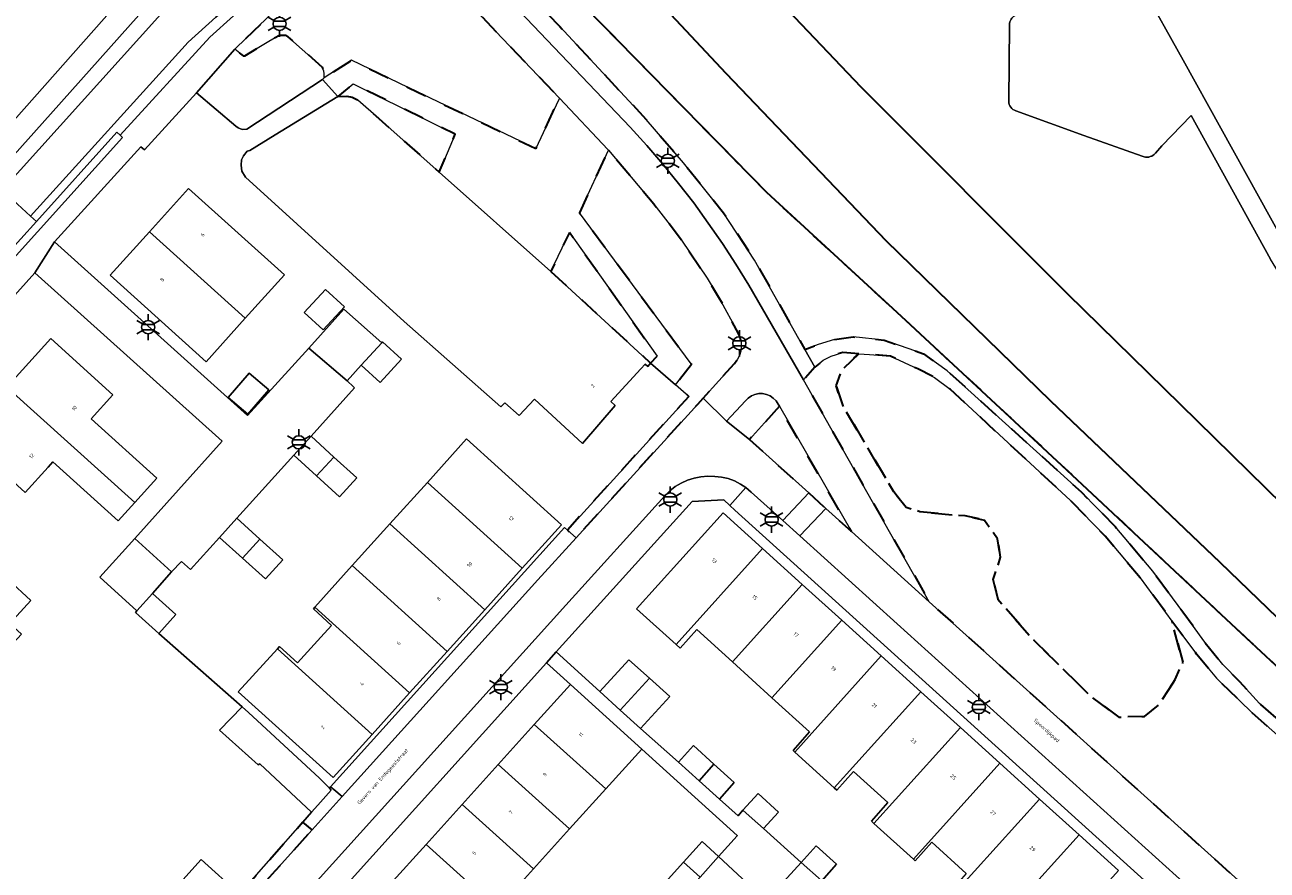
# Model space of a CAD drawing. Extents: x 105780 to 185197, y 477999 to 525027.
# Tile 422 of 562: x 108067 to 108187, y 479766 to 479848. Entities that reach past the tile are written whole.
import ezdxf
from ezdxf.enums import TextEntityAlignment as Align

# ---------------------------------------------------------------- set-up
doc = ezdxf.new("R2010")
doc.units = 0
doc.linetypes.add('XX-HIDDEN', pattern=[4, 2, -2])
for name, color, linetype, lineweight in [('B-GV-GR-MATERIAALGRENS-G', 252, 'XX-HIDDEN', 35), ('B-RO-IE-MEUBILAIR_WEGMEUBILAIR-S', 252, 'Continuous', 25), ('B-WE-GW-WATERGANG_SLOOT_INSTEEK-G', 252, 'Continuous', 30), ('B-XX-KG-KADASTRAAL_BEBOUWING-G', 252, 'Continuous', 20), ('B1-WE-OG-BEBOUWING-T18', 7, 'Continuous', 18), ('B1-WE-OG-TERREIN_ERF-GV', 252, 'Continuous', 18), ('B1-WE-OG-TOPOGRAFIE-T18', 10, 'Continuous', 18), ('B1-WE-VH-VERHARDING_ASFALT-GV', 252, 'Continuous', 18), ('B1-WE-VH-VERHARDING_BEDRIJFSVLOERPLAAT-GV', 252, 'Continuous', 18), ('B1-WE-VH-VERHARDING_BETONSTRAATSTEEN-GV', 252, 'Continuous', 18), ('B1-WE-VH-VERHARDING_HALFVERHARDING_SCHELP-GV', 252, 'Continuous', 18), ('B1-WE-VH-VERHARDING_STRAATBAKSTEEN-GV', 252, 'Continuous', 18), ('B1-WE-VH-VERHARDING_TEGEL-GV', 252, 'Continuous', 18)]:
    doc.layers.add(name, color=color, linetype=linetype, lineweight=lineweight)
doc.styles.add('NLCS-ISO', font='NLCS-ISO.ttf')
doc.styles.add('NLCS-ISO-M200-T18', font='NLCS-ISO.ttf', dxfattribs={"height": 0.36})

# ---------------------------------------------------------------- blocks, each defined once
blk = doc.blocks.new('B-SIE-WEG_LICHTMAST-SO')
at = {"ltscale": 0.1}
for p, q in [((0, 1.27), (0, 2.53)), ((-1.1, 0.63), (-2.19, 1.27)), ((1.1, 0.63), (2.19, 1.27)), ((-1.1, -0.63), (-2.19, -1.27)), ((0, -1.27), (0, -2.53)), ((1.1, -0.63), (2.19, -1.27))]:
    blk.add_line(p, q, dxfattribs=at)
at = {"flags": 128}
for points in [[(-1.16, 0.5), (1.16, 0.5)], [(-1.16, -0.5), (1.16, -0.5)]]:
    blk.add_lwpolyline(points, dxfattribs=at)
at = {"ltscale": 0.1}
blk.add_circle((0, 0), 1.27, dxfattribs=at)
at = {"style": 'NLCS-ISO'}
blk.add_attdef('TYPE', text='', height=1.8, dxfattribs=at).set_placement((0, 2.53), align=Align.BOTTOM_CENTER)

msp = doc.modelspace()

# ---------------------------------------------------------------- linework, layer by layer
at = {"layer": 'B-GV-GR-MATERIAALGRENS-G', "flags": 128}
for points in [[(108114.079, 479865.818), (108107.907, 479860.286), (108107.236, 479859.64), (108118.655, 479847.827), (108126.996, 479838.85), (108130.607, 479834.668), (108134.482, 479829.819), (108137.462, 479825.265), (108142.327, 479816.63), (108143.599, 479817.11), (108145.202, 479817.602), (108146.992, 479817.846), (108149.996, 479817.529), (108153.787, 479816.204), (108156.085, 479814.569), (108169.026, 479802.889), (108172.299, 479799.53), (108175.926, 479795.242), (108178.842, 479791.305), (108180.959, 479788.37), (108182.693, 479786.217), (108184.304, 479784.595), (108186.235, 479782.45), (108197.928, 479772.213), (108209.854, 479761.453), (108214.046, 479757.681), (108218.643, 479753.349), (108223.495, 479748.631), (108230.024, 479743.004), (108234.611, 479739.059), (108238.867, 479736.321), (108243.747, 479733.206), (108254.868, 479724.345), (108262.88, 479717.588), (108270.358, 479710.728), (108278.801, 479702.983), (108283.495, 479698.309), (108298.938, 479683.096), (108306.417, 479676.457), (108311.316, 479672.593), (108314.567, 479669.876), (108318.425, 479666.695), (108320.887, 479669.297), (108323.459, 479672.373), (108324.599, 479674.298), (108324.683, 479674.77), (108323.093, 479676.235), (108319.979, 479672.734), (108318.402, 479671.734), (108317.347, 479671.486), (108316.362, 479671.68), (108296.909, 479688.463), (108284.431, 479699.198), (108275.109, 479707.301), (108247.47, 479731.539), (108219.604, 479756.564), (108184.99, 479788.765), (108167.125, 479805.471), (108151.632, 479819.849), (108138.615, 479831.811), (108121.117, 479849.692), (108119.607, 479851.352), (108118.145, 479853.21), (108115.291, 479856.657), (108114.565, 479858.19), (108113.912, 479859.81), (108113.514, 479861.275), (108113.437, 479862.944), (108113.514, 479864.69)], [(108101.677, 479858.681), (108100.243, 479857.398), (108090.492, 479848.738), (108087.258, 479845.644), (108088.071, 479844.988), (108088.231, 479845.002), (108091.574, 479846.993), (108092.155, 479846.978), (108092.393, 479846.837), (108095.703, 479843.896), (108095.881, 479843.508), (108095.9, 479843.284), (108095.884, 479842.848), (108098.547, 479844.556), (108104.025, 479841.933), (108116.343, 479836.033), (108117.993, 479839.558), (108118.635, 479840.91), (108116.58, 479843.064), (108109.035, 479850.971), (108102.705, 479857.603)], [(108097.204, 479841.057), (108098.088, 479841.089), (108098.596, 479840.987), (108099.167, 479840.713), (108101.169, 479838.936), (108107.02, 479833.745), (108108.561, 479837.414), (108098.708, 479842.282)], [(108130.415, 479827.177), (108129.098, 479828.939), (108127.727, 479830.66), (108123.346, 479835.887), (108120.549, 479829.834), (108131.34, 479815.251), (108131.39, 479815.184), (108129.834, 479813.229), (108131.117, 479812.112), (108119.392, 479799.2), (108120.225, 479798.455), (108131.979, 479811.362), (108132.512, 479811.948), (108135.54, 479815.297), (108135.801, 479815.652), (108135.999, 479816.046), (108136.13, 479816.467), (108136.189, 479816.904), (108136.175, 479817.345), (108136.088, 479817.777), (108135.931, 479818.189), (108134.031, 479821.659), (108132.883, 479823.535)], [(108117.792, 479824.149), (108127.434, 479815.319), (108128.052, 479815.981), (108119.579, 479827.941)], [(108147.534, 479816.228), (108145.986, 479816.34), (108144.863, 479816.005), (108144.104, 479815.59), (108143.306, 479814.935), (108142.196, 479813.695), (108147.889, 479803.631), (108154.347, 479792.271), (108184.503, 479765.1), (108203.587, 479747.999), (108204.621, 479750.411), (108207.018, 479755.501), (108208.554, 479759.276), (108208.729, 479760.223), (108208.414, 479760.845), (108207.695, 479761.614), (108196.824, 479771.585), (108185.499, 479781.589), (108182.083, 479784.889), (108180.148, 479787.234), (108177.787, 479790.409), (108178.82, 479786.451), (108178.103, 479784.773), (108176.501, 479782.308), (108175.116, 479781.199), (108172.649, 479781.134), (108170.069, 479783.037), (108164.463, 479788.534), (108160.957, 479792.54), (108160.519, 479794.432), (108161.205, 479796.582), (108160.937, 479798.35), (108159.684, 479800.168), (108157.811, 479800.565), (108153.436, 479800.965), (108152.107, 479801.414), (108150.909, 479802.891), (108145.989, 479811.21), (108145.346, 479813.14), (108145.907, 479814.651)], [(108147.534, 479816.228), (108145.907, 479814.651), (108145.346, 479813.14), (108145.989, 479811.21), (108150.909, 479802.891), (108152.107, 479801.414), (108153.436, 479800.965), (108157.811, 479800.565), (108159.684, 479800.168), (108160.937, 479798.35), (108161.205, 479796.582), (108160.519, 479794.432), (108160.957, 479792.54), (108164.463, 479788.534), (108170.069, 479783.037), (108172.649, 479781.134), (108175.116, 479781.199), (108176.501, 479782.308), (108178.103, 479784.773), (108178.82, 479786.451), (108177.787, 479790.409), (108174.726, 479794.592), (108171.332, 479798.607), (108167.991, 479802.051), (108156.351, 479812.793), (108154.862, 479813.927), (108153.239, 479814.753), (108150.594, 479815.987), (108148.578, 479816.163)], [(108139.862, 479811.149), (108136.977, 479807.947), (108142.708, 479802.802), (108144.344, 479801.296), (108146.829, 479799.054)], [(108094.733, 479770.249), (108093.841, 479770.996), (108087.727, 479764.038), (108085.877, 479761.982), (108083.501, 479759.342), (108081.216, 479756.803), (108078.942, 479754.276), (108078.897, 479754.226), (108072.541, 479746.688), (108073.092, 479746.201), (108075.509, 479748.907), (108075.896, 479749.342), (108091.21, 479766.346)]]:
    msp.add_lwpolyline(points, close=True, dxfattribs=at)
at = {"layer": 'B-WE-GW-WATERGANG_SLOOT_INSTEEK-G', "flags": 128}
for points in [[(108189.15, 479933.113), (108186.196, 479931.091), (108183.468, 479927.927), (108182.295, 479926.748), (108150.897, 479899.566), (108125.557, 479876.747), (108114.767, 479866.633), (108114.079, 479865.818), (108113.514, 479864.69), (108113.437, 479862.944), (108113.514, 479861.275), (108113.912, 479859.81), (108114.565, 479858.19), (108115.291, 479856.657), (108118.145, 479853.21), (108119.607, 479851.352), (108121.117, 479849.692), (108138.615, 479831.811), (108151.632, 479819.849), (108167.125, 479805.471), (108184.99, 479788.765), (108219.604, 479756.564)], [(108202.65, 479776.569), (108182.439, 479796.056), (108166.066, 479811.68), (108150.176, 479827.136), (108134.725, 479843.29), (108125.016, 479853.679), (108123.922, 479855.375), (108123.234, 479856.637), (108122.826, 479858.26), (108122.675, 479858.861), (108122.367, 479861.171), (108122.43, 479863.464), (108122.888, 479865.662), (108123.401, 479867.397), (108124.171, 479869.154), (108125.399, 479870.821), (108143.126, 479886.904), (108184.042, 479923.046), (108184.68, 479923.696), (108185.641, 479924.905), (108188.202, 479929.279)], [(108188.202, 479929.279), (108185.641, 479924.905), (108184.68, 479923.696), (108184.042, 479923.046), (108143.126, 479886.904), (108125.399, 479870.821), (108124.171, 479869.154), (108123.401, 479867.397), (108122.888, 479865.662), (108122.43, 479863.464), (108122.367, 479861.171), (108122.675, 479858.861), (108122.826, 479858.26), (108123.234, 479856.637), (108123.922, 479855.375), (108125.016, 479853.679), (108134.725, 479843.29), (108150.176, 479827.136), (108166.066, 479811.68), (108182.439, 479796.056), (108202.65, 479776.569)], [(108188.524, 479801.615), (108178.605, 479811.33), (108167.739, 479821.972), (108147.777, 479841.961), (108133.041, 479857.453), (108132.482, 479858.157), (108131.832, 479858.977), (108131.154, 479860.322), (108130.913, 479861.654), (108130.892, 479863.038), (108131.295, 479864.361), (108132.032, 479865.551), (108132.48, 479866.153), (108132.937, 479866.659), (108134.246, 479867.753), (108134.93, 479868.423), (108170.487, 479899.863), (108177.483, 479906.049), (108197.184, 479923.484)]]:
    msp.add_lwpolyline(points, dxfattribs=at)
at = {"layer": 'B-XX-KG-KADASTRAAL_BEBOUWING-G', "flags": 128}
for points in [[(108117.792, 479824.149), (108107.02, 479833.745), (108101.169, 479838.936), (108099.167, 479840.713), (108098.596, 479840.987), (108098.088, 479841.089), (108097.204, 479841.057), (108091.155, 479837.376), (108088.718, 479835.863), (108088.468, 479835.777), (108088.102, 479835.343), (108087.925, 479834.957), (108087.872, 479834.437), (108087.938, 479833.847), (108088.31, 479833.266), (108103.637, 479819.325), (108112.969, 479811.094), (108113.336, 479811.5), (108114.731, 479810.26), (108116.209, 479811.836), (108120.84, 479807.572), (108123.992, 479811.239), (108123.589, 479811.615), (108126.47, 479814.763), (108126.894, 479815.227), (108127.156, 479814.989), (108127.434, 479815.319)], [(108082.811, 479832.187), (108079.027, 479827.992), (108088.281, 479819.644), (108092.065, 479823.84)], [(108079.027, 479827.992), (108075.243, 479823.798), (108084.497, 479815.45), (108088.281, 479819.644)], [(108093.979, 479820.197), (108095.817, 479818.519), (108097.859, 479820.758), (108096.021, 479822.435)], [(108069.491, 479817.685), (108065.237, 479812.988), (108077.617, 479801.872), (108079.724, 479804.199), (108073.386, 479809.938), (108075.486, 479812.255)], [(108101.463, 479817.281), (108099.488, 479815.135), (108101.307, 479813.461), (108103.359, 479815.691), (108101.54, 479817.364)], [(108090.542, 479812.752), (108088.67, 479814.363), (108086.642, 479812.008), (108088.514, 479810.397)], [(108065.237, 479812.988), (108060.996, 479808.306), (108067.032, 479802.839), (108069.239, 479805.277), (108069.698, 479805.784), (108075.996, 479800.082), (108077.617, 479801.872)], [(108094.628, 479808.269), (108092.958, 479806.44), (108095.169, 479804.423), (108096.838, 479806.252)], [(108109.659, 479808.001), (108105.866, 479803.801), (108115.031, 479795.513), (108118.817, 479799.7)], [(108096.838, 479806.252), (108095.169, 479804.423), (108097.379, 479802.405), (108099.049, 479804.235)], [(108054.079, 479800.6), (108065.534, 479790.18), (108067.574, 479792.399), (108065.412, 479794.386), (108062.147, 479797.387), (108064.333, 479799.766), (108058.359, 479805.257)], [(108105.866, 479803.801), (108102.242, 479799.788), (108111.405, 479791.502), (108115.031, 479795.513)], [(108089.675, 479798.336), (108087.45, 479800.336), (108085.795, 479798.495), (108088.021, 479796.495)], [(108102.242, 479799.788), (108098.613, 479795.771), (108107.773, 479787.487), (108111.405, 479791.502)], [(108138.247, 479797.41), (108134.427, 479800.864), (108126.082, 479791.606), (108129.894, 479788.143)], [(108089.675, 479798.336), (108088.021, 479796.495), (108090.246, 479794.496), (108091.9, 479796.336)], [(108142.067, 479793.956), (108138.247, 479797.41), (108129.894, 479788.143), (108130.268, 479787.804), (108131.88, 479789.592), (108135.323, 479786.474)], [(108098.613, 479795.771), (108094.987, 479791.756), (108104.145, 479783.474), (108107.773, 479787.487)], [(108145.887, 479790.502), (108142.067, 479793.956), (108135.323, 479786.474), (108139.141, 479783.018)], [(108081.584, 479791.062), (108079.333, 479793.091), (108077.808, 479791.399), (108077.676, 479791.252), (108079.928, 479789.223)], [(108094.987, 479791.756), (108094.856, 479791.61), (108096.597, 479789.982), (108095.59, 479788.875), (108093.337, 479786.379), (108091.591, 479787.962), (108091.382, 479787.734), (108100.522, 479779.469), (108104.145, 479783.474)], [(108149.707, 479787.048), (108145.887, 479790.502), (108139.141, 479783.018), (108142.788, 479779.715), (108141.192, 479777.911), (108141.346, 479777.772)], [(108091.382, 479787.734), (108087.579, 479783.583), (108096.755, 479775.303), (108100.522, 479779.469)], [(108127.31, 479784.899), (108125.34, 479786.685), (108122.518, 479783.612), (108124.486, 479781.827)], [(108153.527, 479783.594), (108149.707, 479787.048), (108141.346, 479777.772), (108145.167, 479774.319)], [(108116.197, 479780.429), (108123.096, 479774.204), (108126.567, 479778.041), (108119.679, 479784.283)], [(108129.273, 479783.119), (108127.31, 479784.899), (108124.486, 479781.827), (108126.449, 479780.046)], [(108157.347, 479780.14), (108153.527, 479783.594), (108145.167, 479774.319), (108145.41, 479774.099), (108147.027, 479775.903), (108150.352, 479772.883), (108148.757, 479771.08), (108148.99, 479770.869)], [(108088.586, 479781.571), (108087.984, 479782.123), (108085.795, 479779.892), (108089.522, 479776.543), (108089.695, 479776.628), (108094.682, 479771.953), (108095.285, 479772.628), (108096.59, 479774.087), (108096.404, 479774.281), (108095.463, 479775.26)], [(108116.197, 479780.429), (108112.711, 479776.571), (108119.608, 479770.348), (108123.096, 479774.204)], [(108161.167, 479776.686), (108157.347, 479780.14), (108148.99, 479770.869), (108152.811, 479767.415)], [(108130.131, 479776.776), (108132.111, 479774.991), (108133.547, 479776.6), (108131.567, 479778.385)], [(108112.711, 479776.571), (108109.225, 479772.712), (108116.119, 479766.492), (108119.608, 479770.348)], [(108133.547, 479776.6), (108132.111, 479774.991), (108134.079, 479773.217), (108135.515, 479774.826)], [(108164.987, 479773.232), (108161.167, 479776.686), (108152.811, 479767.415), (108152.967, 479767.274), (108154.576, 479769.058), (108157.902, 479766.026), (108156.319, 479764.25), (108156.634, 479763.965)], [(108137.805, 479773.756), (108136.346, 479772.145), (108137.248, 479771.342), (108138.334, 479770.376), (108139.772, 479771.979)], [(108109.225, 479772.712), (108105.739, 479768.854), (108112.631, 479762.636), (108116.119, 479766.492)], [(108168.807, 479769.778), (108164.987, 479773.232), (108156.634, 479763.965), (108160.454, 479760.511)], [(108172.627, 479766.324), (108168.807, 479769.778), (108160.454, 479760.511), (108164.275, 479757.058)], [(108105.739, 479768.854), (108102.253, 479764.995), (108109.142, 479758.779), (108112.631, 479762.636)], [(108130.608, 479767.134), (108132.221, 479765.696), (108133.997, 479767.676), (108132.393, 479769.117)], [(108141.968, 479767.1), (108143.932, 479765.352), (108143.961, 479765.326), (108145.396, 479766.94), (108143.413, 479768.706)], [(108085.877, 479761.982), (108087.727, 479764.038), (108084.01, 479767.383), (108075.18, 479757.571), (108078.897, 479754.226), (108078.942, 479754.276), (108081.216, 479756.803), (108083.501, 479759.342)], [(108132.221, 479765.696), (108130.608, 479767.134), (108128.835, 479765.165), (108130.452, 479763.723)]]:
    msp.add_lwpolyline(points, close=True, dxfattribs=at)
at = {"layer": 'B1-WE-OG-TERREIN_ERF-GV', "flags": 128}
for points in [[(108197.184, 479923.484), (108177.483, 479906.049), (108170.487, 479899.863), (108134.93, 479868.423), (108134.246, 479867.753), (108132.937, 479866.659), (108132.48, 479866.153), (108132.032, 479865.551), (108131.295, 479864.361), (108130.892, 479863.038), (108130.913, 479861.654), (108131.154, 479860.322), (108131.832, 479858.977), (108132.482, 479858.157), (108133.041, 479857.453), (108147.777, 479841.961), (108167.739, 479821.972), (108178.605, 479811.33), (108188.524, 479801.615)], [(108063.172, 479835.653), (108078.376, 479852.853), (108078.733, 479853.266), (108078.995, 479853.628), (108067.089, 479864.284), (108066.379, 479863.533)], [(108174.911, 479851.669), (108178.865, 479844.576), (108189.786, 479824.859), (108190.061, 479824.464), (108190.504, 479824.088), (108194.985, 479820.695), (108217.412, 479803.609), (108217.81, 479803.425), (108218.646, 479803.335), (108219.557, 479803.38), (108220.433, 479803.637), (108220.982, 479803.899), (108221.239, 479804.177), (108226.578, 479809.919)], [(108162.022, 479840.622), (108162.091, 479847.978)], [(108175.087, 479835.233), (108174.918, 479835.292), (108169.272, 479837.294), (108162.718, 479839.67)], [(108247.655, 479829.22), (108248.608, 479828.326), (108248.672, 479828.27), (108250.985, 479830.756), (108260.934, 479821.499), (108239.906, 479798.904), (108231.441, 479806.869), (108231.015, 479806.36), (108221.341, 479800.498), (108220.767, 479800.187), (108220.285, 479799.983), (108219.65, 479799.874), (108219.247, 479799.886), (108218.92, 479800.035), (108195.546, 479817.879), (108189.434, 479822.505), (108188.67, 479823.312), (108188.067, 479824.088), (108187.312, 479825.347), (108179.653, 479839.228), (108176.821, 479836.288), (108176.186, 479835.58)], [(108075.18, 479757.571), (108084.01, 479767.383), (108087.727, 479764.038), (108093.841, 479770.996), (108094.682, 479771.953), (108089.695, 479776.628), (108089.522, 479776.543), (108085.795, 479779.892), (108087.984, 479782.123), (108079.928, 479789.223), (108077.676, 479791.252), (108077.808, 479791.399), (108074.239, 479794.647), (108077.62, 479798.382), (108086.045, 479807.777), (108067.959, 479824.023), (108062.601, 479818.115)], [(108177.14, 479763.576), (108135.574, 479801.122), (108135.07, 479801.577), (108134.486, 479802.104), (108131.44, 479801.943), (108118.31, 479787.429), (108122.518, 479783.612), (108125.34, 479786.685), (108127.31, 479784.899), (108129.273, 479783.119), (108126.449, 479780.046), (108130.131, 479776.776), (108131.567, 479778.385), (108133.547, 479776.6), (108135.515, 479774.826), (108134.079, 479773.217), (108135.874, 479771.599), (108136.346, 479772.145), (108137.805, 479773.756), (108139.772, 479771.979), (108138.334, 479770.376), (108141.966, 479767.102), (108141.968, 479767.1), (108143.413, 479768.706), (108145.396, 479766.94), (108143.961, 479765.326)], [(108157.902, 479766.026), (108154.576, 479769.058), (108152.967, 479767.274), (108152.811, 479767.415), (108148.99, 479770.869), (108148.757, 479771.08), (108150.352, 479772.883), (108147.027, 479775.903), (108145.41, 479774.099), (108145.167, 479774.319), (108141.346, 479777.772), (108141.192, 479777.911), (108142.788, 479779.715), (108139.141, 479783.018), (108135.323, 479786.474), (108131.88, 479789.592), (108130.268, 479787.804), (108129.894, 479788.143), (108126.082, 479791.606), (108134.427, 479800.864), (108138.247, 479797.41), (108142.067, 479793.956), (108145.887, 479790.502), (108149.707, 479787.048), (108153.527, 479783.594), (108157.347, 479780.14), (108161.167, 479776.686), (108164.987, 479773.232), (108168.807, 479769.778), (108172.627, 479766.324)], [(108128.835, 479765.165), (108130.608, 479767.134), (108132.393, 479769.117), (108133.997, 479767.676), (108135.794, 479769.68), (108135.774, 479769.698), (108126.567, 479778.041), (108123.096, 479774.204), (108119.608, 479770.348), (108116.119, 479766.492), (108112.631, 479762.636)]]:
    msp.add_lwpolyline(points, dxfattribs=at)
at = {"layer": 'B1-WE-OG-TERREIN_ERF-GV'}
for points in [[(108162.091, 479847.978, -0.2524718), (108162.641, 479848.909)], [(108162.718, 479839.67, -0.3445296), (108162.022, 479840.622)], [(108176.186, 479835.58, -0.2772597), (108175.087, 479835.233)]]:
    msp.add_lwpolyline(points, format="xyb", dxfattribs=at)
at = {"layer": 'B1-WE-OG-TERREIN_ERF-GV', "flags": 128}
for points in [[(108119.101, 479799.46), (108119.392, 479799.2), (108131.117, 479812.112), (108129.834, 479813.229), (108127.434, 479815.319), (108127.156, 479814.989), (108126.894, 479815.227), (108126.47, 479814.763), (108123.589, 479811.615), (108123.992, 479811.239), (108120.84, 479807.572), (108116.209, 479811.836), (108114.731, 479810.26), (108113.336, 479811.5), (108112.969, 479811.094), (108103.637, 479819.325), (108088.31, 479833.266), (108087.938, 479833.847), (108087.872, 479834.437), (108087.925, 479834.957), (108088.102, 479835.343), (108088.468, 479835.777), (108088.718, 479835.863), (108091.155, 479837.376), (108097.204, 479841.057), (108095.725, 479842.689), (108088.429, 479837.914), (108087.964, 479837.891), (108087.599, 479838.021), (108087.358, 479838.194), (108083.573, 479841.417), (108078.535, 479835.898), (108078.203, 479836.206), (108069.857, 479827.015), (108088.499, 479810.251), (108094.424, 479816.765), (108097.787, 479820.519), (108101.463, 479817.281), (108101.54, 479817.364), (108103.359, 479815.691), (108101.307, 479813.461), (108099.488, 479815.135), (108098.111, 479813.606), (108098.717, 479813.041), (108098.843, 479812.925), (108094.628, 479808.269), (108096.838, 479806.252), (108099.049, 479804.235), (108097.379, 479802.405), (108095.169, 479804.423), (108092.958, 479806.44), (108087.45, 479800.336), (108089.675, 479798.336), (108091.9, 479796.336), (108090.246, 479794.496), (108088.021, 479796.495), (108085.795, 479798.495), (108082.99, 479795.386), (108082.113, 479796.155), (108081.17, 479795.166), (108079.333, 479793.091), (108081.584, 479791.062), (108079.928, 479789.223), (108087.984, 479782.123), (108088.586, 479781.571), (108095.463, 479775.26), (108096.404, 479774.281), (108096.527, 479774.413)], [(108084.497, 479815.45), (108075.243, 479823.798), (108079.027, 479827.992), (108082.811, 479832.187), (108092.065, 479823.84), (108088.281, 479819.644)], [(108095.817, 479818.519), (108093.979, 479820.197), (108096.021, 479822.435), (108097.859, 479820.758)], [(108060.996, 479808.306), (108065.237, 479812.988), (108069.491, 479817.685), (108075.486, 479812.255), (108073.386, 479809.938), (108079.724, 479804.199), (108077.617, 479801.872), (108075.996, 479800.082), (108069.698, 479805.784), (108069.239, 479805.277), (108067.032, 479802.839)], [(108088.514, 479810.397), (108086.642, 479812.008), (108088.67, 479814.363), (108090.542, 479812.752)], [(108098.613, 479795.771), (108102.242, 479799.788), (108105.866, 479803.801), (108109.659, 479808.001), (108118.817, 479799.7), (108115.031, 479795.513), (108111.405, 479791.502), (108107.773, 479787.487), (108104.145, 479783.474), (108100.522, 479779.469), (108096.755, 479775.303), (108087.579, 479783.583), (108091.382, 479787.734), (108091.591, 479787.962), (108093.337, 479786.379), (108095.59, 479788.875), (108096.597, 479789.982), (108094.856, 479791.61), (108094.987, 479791.756)], [(108064.621, 479786.925), (108061.332, 479789.948), (108058.136, 479792.886), (108055.758, 479790.3), (108049.716, 479795.854), (108054.079, 479800.6), (108058.359, 479805.257), (108064.333, 479799.766), (108062.147, 479797.387), (108065.412, 479794.386), (108067.574, 479792.399), (108065.534, 479790.18), (108066.66, 479789.144)], [(108112.711, 479776.571), (108116.197, 479780.429), (108119.679, 479784.283), (108117.376, 479786.37), (108096.471, 479763.216), (108098.767, 479761.137), (108102.253, 479764.995), (108105.739, 479768.854), (108109.225, 479772.712)]]:
    msp.add_lwpolyline(points, close=True, dxfattribs=at)
at = {"layer": 'B1-WE-VH-VERHARDING_ASFALT-GV', "flags": 128}
msp.add_lwpolyline([(108025.595, 479788.585), (108080.127, 479849.018), (108082.647, 479851.723), (108099.467, 479865.654), (108105.525, 479870.859), (108104.507, 479872.067), (108103.914, 479871.508), (108098.921, 479867.105), (108096.905, 479865.61), (108084.052, 479854.931), (108082.329, 479853.5), (108081.044, 479852.432), (108080.425, 479851.699), (108079.858, 479851.026), (108068.652, 479838.443), (108050.506, 479818.182)], dxfattribs=at)
for points in [[(108064.503, 479826.167), (108062.823, 479827.681), (108065.852, 479831.038), (108067.535, 479829.511), (108082.77, 479846.313), (108085.427, 479848.721), (108091.199, 479853.777), (108101.847, 479863.274), (108107.719, 479868.258), (108105.525, 479870.859), (108099.467, 479865.654), (108082.647, 479851.723), (108080.127, 479849.018), (108025.595, 479788.585), (108018.191, 479780.508), (107946.646, 479700.903), (107949.207, 479698.633), (108020.103, 479777.201)], [(108084.858, 479846.778), (108089.418, 479850.951), (108090.075, 479851.516), (108099.693, 479860.009), (108099.698, 479860.013), (108102.596, 479862.558), (108103.547, 479863.373), (108108.361, 479867.497), (108107.719, 479868.258), (108101.847, 479863.274), (108091.199, 479853.777), (108085.427, 479848.721), (108082.77, 479846.313), (108067.535, 479829.511), (108068.101, 479828.997), (108075.878, 479837.602), (108076.191, 479837.32)], [(108146.829, 479799.054), (108144.344, 479801.296), (108141.855, 479798.641), (108151.228, 479790.14), (108181.193, 479763.108), (108205.135, 479741.699), (108212.295, 479735.296), (108214.736, 479738.008), (108204.654, 479747.025), (108203.587, 479747.999), (108184.503, 479765.1), (108154.347, 479792.271)]]:
    msp.add_lwpolyline(points, close=True, dxfattribs=at)
at = {"layer": 'B1-WE-VH-VERHARDING_BEDRIJFSVLOERPLAAT-GV', "flags": 128}
msp.add_lwpolyline([(108076.191, 479837.32), (108075.878, 479837.602), (108068.101, 479828.997), (108065.076, 479825.65), (108062.056, 479822.308), (108062.383, 479822.013), (108062.601, 479821.816), (108076.423, 479837.11)], close=True, dxfattribs=at)
at = {"layer": 'B1-WE-VH-VERHARDING_BETONSTRAATSTEEN-GV', "flags": 128}
for points in [[(108087.258, 479845.644), (108083.573, 479841.417), (108087.358, 479838.194), (108087.599, 479838.021), (108087.964, 479837.891), (108088.429, 479837.914), (108095.725, 479842.689), (108095.884, 479842.848), (108095.9, 479843.284), (108095.881, 479843.508), (108095.703, 479843.896), (108092.393, 479846.837), (108092.155, 479846.978), (108091.574, 479846.993), (108088.231, 479845.002), (108088.071, 479844.988)], [(108123.346, 479835.887), (108123.307, 479835.934), (108118.635, 479840.91), (108117.993, 479839.558), (108116.343, 479836.033), (108104.025, 479841.933), (108098.547, 479844.556), (108095.884, 479842.848), (108095.725, 479842.689), (108097.204, 479841.057), (108098.708, 479842.282), (108108.561, 479837.414), (108107.02, 479833.745), (108117.792, 479824.149), (108119.579, 479827.941), (108128.052, 479815.981), (108127.434, 479815.319), (108129.834, 479813.229), (108131.39, 479815.184), (108131.34, 479815.251), (108120.549, 479829.834)], [(108068.101, 479828.997), (108067.535, 479829.511), (108065.852, 479831.038), (108062.823, 479827.681), (108064.503, 479826.167), (108065.076, 479825.65)], [(108094.424, 479816.765), (108098.111, 479813.606), (108099.488, 479815.135), (108101.463, 479817.281), (108097.787, 479820.519)], [(108144.344, 479801.296), (108142.708, 479802.802), (108140.207, 479800.122), (108141.855, 479798.641)], [(108081.17, 479795.166), (108077.62, 479798.382), (108074.239, 479794.647), (108077.808, 479791.399), (108079.333, 479793.091)], [(108138.334, 479770.376), (108137.248, 479771.342), (108136.346, 479772.145), (108135.874, 479771.599), (108134.079, 479773.217), (108132.111, 479774.991), (108130.131, 479776.776), (108126.449, 479780.046), (108124.486, 479781.827), (108122.518, 479783.612), (108118.31, 479787.429), (108117.376, 479786.37), (108119.679, 479784.283), (108126.567, 479778.041), (108135.774, 479769.698), (108135.794, 479769.68), (108133.997, 479767.676), (108138.596, 479763.39), (108141.966, 479767.102)], [(108097.642, 479773.472), (108096.833, 479774.149), (108096.527, 479774.413), (108096.404, 479774.281), (108096.59, 479774.087), (108095.285, 479772.628), (108094.682, 479771.953), (108093.841, 479770.996), (108094.733, 479770.249)], [(108143.932, 479765.352), (108141.968, 479767.1), (108141.966, 479767.102), (108138.596, 479763.39), (108140.562, 479761.623)]]:
    msp.add_lwpolyline(points, close=True, dxfattribs=at)
for points in [[(108093.741, 479763.696), (108119.257, 479791.944), (108128.802, 479802.519), (108129.282, 479802.987), (108129.812, 479803.397), (108130.387, 479803.742), (108130.997, 479804.019), (108131.635, 479804.224), (108132.293, 479804.353), (108132.961, 479804.406), (108133.631, 479804.381), (108134.279, 479804.312), (108134.914, 479804.165), (108135.526, 479803.942), (108136.107, 479803.646), (108136.625, 479803.303), (108137.141, 479802.857), (108140.207, 479800.122), (108142.708, 479802.802), (108136.977, 479807.947), (108134.772, 479809.699), (108132.512, 479811.948), (108131.979, 479811.362), (108120.225, 479798.455), (108116.538, 479794.406), (108097.642, 479773.472), (108094.733, 479770.249), (108091.21, 479766.346)], [(108138.596, 479763.39), (108133.997, 479767.676), (108132.221, 479765.696)]]:
    msp.add_lwpolyline(points, dxfattribs=at)
at = {"layer": 'B1-WE-VH-VERHARDING_HALFVERHARDING_SCHELP-GV', "flags": 128}
for points in [[(108149.996, 479817.529), (108146.992, 479817.846), (108145.202, 479817.602), (108143.599, 479817.11), (108142.327, 479816.63), (108143.306, 479814.935), (108144.104, 479815.59), (108144.863, 479816.005), (108145.986, 479816.34), (108147.534, 479816.228), (108148.578, 479816.163), (108150.594, 479815.987), (108153.239, 479814.753), (108154.862, 479813.927), (108156.351, 479812.793), (108167.991, 479802.051), (108171.332, 479798.607), (108174.726, 479794.592), (108177.787, 479790.409), (108180.148, 479787.234), (108182.083, 479784.889), (108185.499, 479781.589), (108196.824, 479771.585), (108207.695, 479761.614)], [(108209.854, 479761.453), (108197.928, 479772.213), (108186.235, 479782.45), (108184.304, 479784.595), (108182.693, 479786.217), (108180.959, 479788.37), (108178.842, 479791.305), (108175.926, 479795.242), (108172.299, 479799.53), (108169.026, 479802.889), (108156.085, 479814.569), (108153.787, 479816.204), (108149.996, 479817.529)]]:
    msp.add_lwpolyline(points, dxfattribs=at)
at = {"layer": 'B1-WE-VH-VERHARDING_STRAATBAKSTEEN-GV', "flags": 128}
for points in [[(108189.786, 479824.859), (108178.865, 479844.576), (108174.911, 479851.669)], [(108162.091, 479847.978), (108162.022, 479840.622)], [(108162.718, 479839.67), (108169.272, 479837.294), (108174.918, 479835.292), (108175.087, 479835.233)], [(108176.186, 479835.58), (108176.821, 479836.288), (108179.653, 479839.228), (108187.312, 479825.347)]]:
    msp.add_lwpolyline(points, dxfattribs=at)
at = {"layer": 'B1-WE-VH-VERHARDING_STRAATBAKSTEEN-GV'}
for points in [[(108162.641, 479848.909, 0.2524718), (108162.091, 479847.978)], [(108162.022, 479840.622, 0.3445296), (108162.718, 479839.67)], [(108175.087, 479835.233, 0.2772597), (108176.186, 479835.58)]]:
    msp.add_lwpolyline(points, format="xyb", dxfattribs=at)
at = {"layer": 'B1-WE-VH-VERHARDING_TEGEL-GV', "flags": 128}
for points in [[(108062.601, 479818.115), (108067.959, 479824.023), (108069.857, 479827.015), (108078.203, 479836.206), (108078.535, 479835.898), (108083.573, 479841.417), (108087.258, 479845.644), (108090.492, 479848.738), (108100.243, 479857.398), (108101.677, 479858.681), (108100.362, 479860.059), (108100.234, 479860.121), (108100.094, 479860.148), (108099.952, 479860.138), (108099.817, 479860.092), (108099.698, 479860.013), (108099.693, 479860.009), (108090.075, 479851.516), (108089.418, 479850.951), (108084.858, 479846.778), (108076.191, 479837.32), (108076.423, 479837.11), (108062.601, 479821.816)], [(108111.409, 479852.839), (108125.447, 479838.112), (108127.056, 479836.341), (108128.618, 479834.528), (108130.13, 479832.674), (108131.592, 479830.78), (108133.003, 479828.847), (108134.362, 479826.878), (108135.668, 479824.873), (108136.92, 479822.834), (108142.196, 479813.695), (108143.306, 479814.935), (108142.327, 479816.63), (108137.462, 479825.265), (108134.482, 479829.819), (108130.607, 479834.668), (108126.996, 479838.85), (108118.655, 479847.827), (108107.236, 479859.64)], [(108109.035, 479850.971), (108116.58, 479843.064), (108118.635, 479840.91), (108123.307, 479835.934), (108123.346, 479835.887), (108127.727, 479830.66), (108129.098, 479828.939), (108130.415, 479827.177), (108132.883, 479823.535), (108134.031, 479821.659), (108135.931, 479818.189), (108136.088, 479817.777), (108136.175, 479817.345), (108136.189, 479816.904), (108136.13, 479816.467), (108135.999, 479816.046), (108135.801, 479815.652), (108135.54, 479815.297), (108132.512, 479811.948), (108134.772, 479809.699), (108136.584, 479811.674), (108136.847, 479811.943), (108137.158, 479812.155), (108137.505, 479812.301), (108137.874, 479812.377), (108138.25, 479812.378), (108138.619, 479812.305), (108138.967, 479812.161), (108139.279, 479811.951), (108139.544, 479811.683), (108139.751, 479811.369), (108139.862, 479811.149), (108146.829, 479799.054), (108154.347, 479792.271), (108147.889, 479803.631), (108142.196, 479813.695), (108136.92, 479822.834), (108135.668, 479824.873), (108134.362, 479826.878), (108133.003, 479828.847), (108131.592, 479830.78), (108130.13, 479832.674), (108128.618, 479834.528), (108127.056, 479836.341), (108125.447, 479838.112), (108111.409, 479852.839)], [(108096.471, 479763.216), (108117.376, 479786.37), (108118.31, 479787.429), (108131.44, 479801.943), (108134.486, 479802.104), (108135.07, 479801.577), (108136.625, 479803.303), (108136.107, 479803.646), (108135.526, 479803.942), (108134.914, 479804.165), (108134.279, 479804.312), (108133.631, 479804.381), (108132.961, 479804.406), (108132.293, 479804.353), (108131.635, 479804.224), (108130.997, 479804.019), (108130.387, 479803.742), (108129.812, 479803.397), (108129.282, 479802.987), (108128.802, 479802.519), (108119.257, 479791.944), (108093.741, 479763.696)]]:
    msp.add_lwpolyline(points, dxfattribs=at)
for points in [[(108068.652, 479838.443), (108079.858, 479851.026), (108080.425, 479851.699), (108081.044, 479852.432), (108082.329, 479853.5), (108080.419, 479855.189), (108078.995, 479853.628), (108078.733, 479853.266), (108078.376, 479852.853), (108063.172, 479835.653), (108054.474, 479825.918), (108054.206, 479826.15), (108052.126, 479823.845), (108022.436, 479790.949), (108024.172, 479789.396), (108034.217, 479800.229), (108050.506, 479818.182)], [(108069.857, 479827.015), (108067.959, 479824.023), (108086.045, 479807.777), (108077.62, 479798.382), (108081.17, 479795.166), (108082.113, 479796.155), (108082.99, 479795.386), (108085.795, 479798.495), (108087.45, 479800.336), (108092.958, 479806.44), (108094.628, 479808.269), (108098.843, 479812.925), (108098.717, 479813.041), (108098.111, 479813.606), (108094.424, 479816.765), (108088.499, 479810.251)], [(108139.862, 479811.149), (108139.751, 479811.369), (108139.544, 479811.683), (108139.279, 479811.951), (108138.967, 479812.161), (108138.619, 479812.305), (108138.25, 479812.378), (108137.874, 479812.377), (108137.505, 479812.301), (108137.158, 479812.155), (108136.847, 479811.943), (108136.584, 479811.674), (108134.772, 479809.699), (108136.977, 479807.947)], [(108141.855, 479798.641), (108140.207, 479800.122), (108137.141, 479802.857), (108136.625, 479803.303), (108135.07, 479801.577), (108135.574, 479801.122), (108177.14, 479763.576), (108178.269, 479762.533), (108186.891, 479754.832), (108196.201, 479746.518), (108203.575, 479739.955), (108205.135, 479741.699), (108181.193, 479763.108), (108151.228, 479790.14)], [(108116.538, 479794.406), (108120.225, 479798.455), (108119.392, 479799.2), (108119.101, 479799.46), (108096.527, 479774.413), (108096.833, 479774.149), (108097.642, 479773.472)]]:
    msp.add_lwpolyline(points, close=True, dxfattribs=at)

# ---------------------------------------------------------------- block references
at = {"layer": 'B-RO-IE-MEUBILAIR_WEGMEUBILAIR-S', "xscale": 0.5, "yscale": 0.5, "zscale": 0.5}
for p in [(108091.593, 479848.079), (108129.09, 479834.844), (108078.899, 479818.788), (108136.002, 479817.236), (108093.456, 479807.671), (108129.33, 479802.145), (108139.117, 479800.214), (108112.97, 479784.034), (108159.136, 479782.113)]:
    msp.add_blockref('B-SIE-WEG_LICHTMAST-SO', p, dxfattribs=at)

# ---------------------------------------------------------------- texts
at = {"layer": 'B1-WE-OG-BEBOUWING-T18', "style": 'NLCS-ISO-M200-T18'}
for s, rotation, p in [('6', 47.9, (108084.162, 479827.713)), ('8', 47.9, (108080.253, 479823.38)), ('2', 49.3, (108121.84, 479813.125)), ('10', 47.8, (108071.76, 479810.972)), ('12', 47.8, (108067.647, 479806.349)), ('12', 47.9, (108113.968, 479800.301)), ('10', 47.9, (108109.962, 479795.871)), ('13', 317.9, (108133.584, 479796.234)), ('8', 47.9, (108106.966, 479792.558)), ('15', 317.9, (108137.489, 479792.703)), ('17', 317.9, (108141.47, 479789.103)), ('6', 47.9, (108103.099, 479788.281)), ('19', 317.9, (108145.105, 479785.816)), ('4', 47.9, (108099.552, 479784.359)), ('21', 317.9, (108149.037, 479782.261)), ('2', 47.9, (108095.755, 479780.161)), ('11', 47.9, (108120.697, 479779.443)), ('23', 317.9, (108152.825, 479778.835)), ('9', 47.9, (108117.223, 479775.598)), ('25', 317.9, (108156.658, 479775.37)), ('7', 47.9, (108113.924, 479771.946)), ('27', 317.9, (108160.501, 479771.895)), ('29', 317.9, (108164.322, 479768.44)), ('5', 47.9, (108110.376, 479768.019))]:
    msp.add_text(s, height=0.36, rotation=rotation, dxfattribs=at).set_placement(p, align=Align.MIDDLE)
at = {"layer": 'B1-WE-OG-TOPOGRAFIE-T18', "style": 'NLCS-ISO-M200-T18'}
for s, rotation, p in [('Spoordijkpad', 318, (108165.651, 479779.822)), ('Gevers van Endegeeststraat', 47.9, (108101.592, 479775.371))]:
    msp.add_text(s, height=0.36, rotation=rotation, dxfattribs=at).set_placement(p, align=Align.MIDDLE)

doc.saveas('drawing.dxf')
